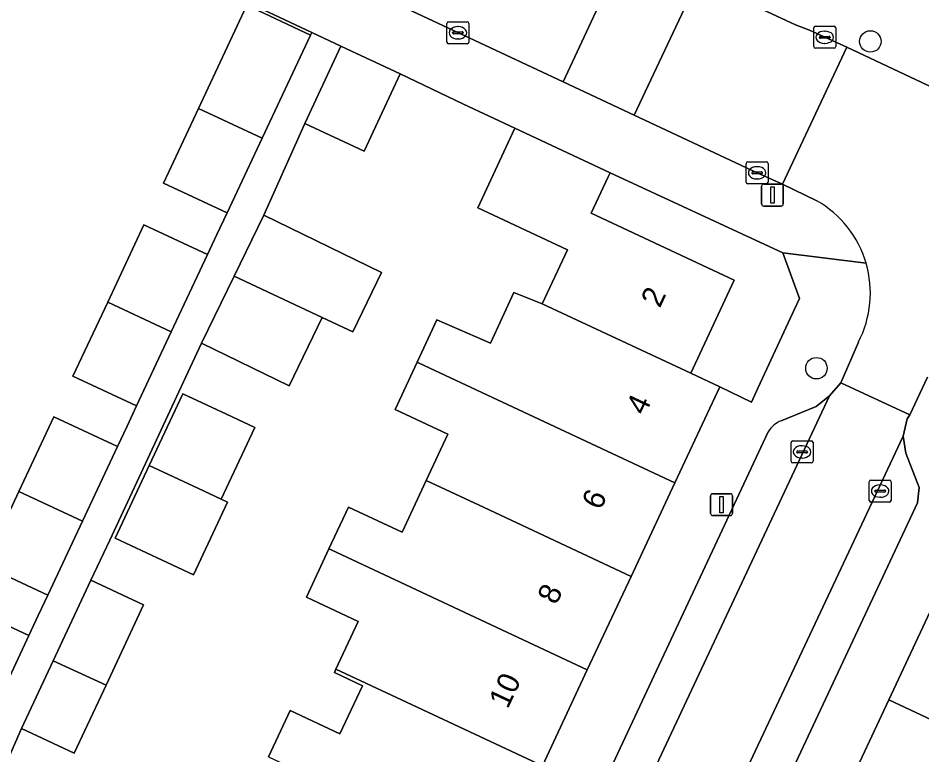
# Model space of a CAD drawing. Extents: x 159817 to 160765, y 380688 to 381638.
# Drawn here: x 160215.98 to 160257.19, y 381439.81 to 381473.38 of the extents above; entities that cross this region are included whole.
import ezdxf

# ---------------------------------------------------------------- set-up
doc = ezdxf.new("R2010")
doc.units = 0
for name, color, linetype in [('IMGEO_Boom', 7, 'Continuous'), ('IMGEO_Erf', 7, 'Continuous'), ('IMGEO_Kolk', 7, 'Continuous'), ('IMGEO_Lichtmast', 7, 'Continuous'), ('IMGEO_Muur', 7, 'Continuous'), ('IMGEO_Pand', 7, 'Continuous'), ('IMGEO_Pand_nummerreeks', 7, 'Continuous'), ('IMGEO_Parkeervlak_open', 7, 'Continuous'), ('IMGEO_Rijbaan_lokaal_open', 7, 'Continuous'), ('IMGEO_Voetpad_halfverhard', 7, 'Continuous'), ('IMGEO_Voetpad_open', 7, 'Continuous')]:
    doc.layers.add(name, color=color, linetype=linetype)

msp = doc.modelspace()

# ---------------------------------------------------------------- linework, layer by layer
at = {"layer": 'IMGEO_Boom'}
for centre in [(160254.84, 381472.314), (160252.382, 381457.428)]:
    msp.add_circle(centre, 0.489, dxfattribs=at)
at = {"layer": 'IMGEO_Erf'}
for points in [[(160213.574, 381446.602), (160216.473, 381445.25), (160216.903, 381446.167), (160217.334, 381447.084), (160214.435, 381448.436), (160216.017, 381451.806), (160217.619, 381455.218), (160220.517, 381453.863), (160220.95, 381454.786), (160221.383, 381455.707), (160218.485, 381457.061), (160220.069, 381460.435), (160221.721, 381463.952), (160224.619, 381462.6), (160225.051, 381463.521), (160225.51, 381464.499), (160222.612, 381465.851), (160224.212, 381469.261), (160226.418, 381473.96), (160229.314, 381472.601), (160229.374, 381472.728), (160224.708, 381474.916), (160208.729, 381482.367)], [(160227.398, 381439.73), (160228.384, 381441.837), (160230.656, 381440.774), (160231.679, 381442.962), (160230.403, 381443.559), (160230.476, 381443.714), (160231.495, 381445.892), (160229.129, 381446.999), (160230.156, 381449.193), (160231.049, 381451.1), (160233.489, 381449.958), (160234.591, 381452.314), (160235.576, 381454.418), (160233.17, 381455.544), (160234.177, 381457.705), (160235.078, 381459.637), (160237.52, 381458.563), (160238.585, 381460.877), (160239.876, 381460.367), (160241.027, 381462.827), (160236.941, 381464.738), (160238.635, 381468.361), (160236.296, 381469.456), (160233.402, 381470.842), (160231.754, 381467.319), (160229.056, 381468.581), (160227.185, 381464.394), (160232.557, 381461.783), (160231.246, 381459.085), (160229.848, 381459.739), (160228.337, 381456.628), (160224.352, 381458.565), (160223.317, 381456.349), (160221.788, 381453.079), (160220.158, 381449.595), (160219.304, 381447.766), (160221.7, 381446.645), (160219.993, 381442.995), (160218.541, 381439.891), (160216.145, 381441.012), (160215.337, 381439.183)]]:
    msp.add_lwpolyline(points, dxfattribs=at)
for points in [[(160251.389, 381460.117), (160251.614, 381460.601), (160250.856, 381462.684), (160242.975, 381466.33), (160242.89, 381466.148), (160242.112, 381464.487), (160248.631, 381461.437), (160246.648, 381457.198), (160247.97, 381456.579), (160249.422, 381455.88), (160249.729, 381456.542)], [(160221.963, 381452.997), (160223.492, 381456.267), (160225.713, 381455.229), (160226.775, 381454.733), (160225.246, 381451.461), (160225.532, 381451.327), (160223.981, 381448.012), (160220.412, 381449.683)]]:
    msp.add_lwpolyline(points, close=True, dxfattribs=at)
at = {"layer": 'IMGEO_Kolk'}
for p, q in [((160235.537, 381472.283), (160235.537, 381473.135)), ((160235.612, 381473.209), (160236.464, 381473.209)), ((160236.025, 381472.989), (160236.05, 381472.989)), ((160236.538, 381473.135), (160236.538, 381472.283)), ((160252.261, 381472.076), (160252.261, 381472.928)), ((160252.336, 381473.002), (160253.188, 381473.002)), ((160253.262, 381472.928), (160253.262, 381472.076)), ((160235.796, 381472.703), (160235.796, 381472.715)), ((160236.234, 381472.666), (160235.836, 381472.666)), ((160235.839, 381472.752), (160236.237, 381472.752)), ((160236.28, 381472.715), (160236.28, 381472.703)), ((160252.52, 381472.496), (160252.52, 381472.508)), ((160252.563, 381472.545), (160252.961, 381472.545)), ((160252.749, 381472.782), (160252.774, 381472.782)), ((160253.004, 381472.508), (160253.004, 381472.496)), ((160236.464, 381472.209), (160235.612, 381472.209)), ((160236.048, 381472.429), (160236.023, 381472.429)), ((160252.958, 381472.459), (160252.56, 381472.459)), ((160252.772, 381472.222), (160252.747, 381472.222)), ((160253.188, 381472.002), (160252.336, 381472.002)), ((160249.177, 381465.903), (160249.177, 381466.755)), ((160249.252, 381466.829), (160250.104, 381466.829)), ((160250.178, 381466.755), (160250.178, 381465.903)), ((160249.436, 381466.323), (160249.436, 381466.335)), ((160249.479, 381466.372), (160249.877, 381466.372)), ((160249.665, 381466.609), (160249.69, 381466.609)), ((160249.92, 381466.335), (160249.92, 381466.323)), ((160249.874, 381466.286), (160249.476, 381466.286)), ((160249.688, 381466.049), (160249.663, 381466.049)), ((160250.104, 381465.829), (160249.252, 381465.829)), ((160251.225, 381453.187), (160251.225, 381454.039)), ((160251.3, 381454.113), (160252.152, 381454.113)), ((160252.226, 381454.039), (160252.226, 381453.187)), ((160251.484, 381453.607), (160251.484, 381453.619)), ((160251.922, 381453.57), (160251.524, 381453.57)), ((160251.527, 381453.656), (160251.925, 381453.656)), ((160251.713, 381453.893), (160251.738, 381453.893)), ((160251.968, 381453.619), (160251.968, 381453.607)), ((160251.736, 381453.333), (160251.711, 381453.333)), ((160252.152, 381453.113), (160251.3, 381453.113)), ((160254.861, 381452.33), (160255.713, 381452.33)), ((160254.786, 381451.404), (160254.786, 381452.256)), ((160255.274, 381452.11), (160255.299, 381452.11)), ((160255.787, 381452.256), (160255.787, 381451.404)), ((160255.045, 381451.824), (160255.045, 381451.836)), ((160255.483, 381451.787), (160255.085, 381451.787)), ((160255.088, 381451.873), (160255.486, 381451.873)), ((160255.297, 381451.55), (160255.272, 381451.55)), ((160255.529, 381451.836), (160255.529, 381451.824)), ((160255.713, 381451.33), (160254.861, 381451.33))]:
    msp.add_line(p, q, dxfattribs=at)
for points in [[(160235.537, 381472.283), (160235.537, 381473.135)], [(160235.612, 381473.209), (160236.464, 381473.209)], [(160236.538, 381473.135), (160236.538, 381472.283)], [(160252.261, 381472.076), (160252.261, 381472.928)], [(160252.336, 381473.002), (160253.188, 381473.002)], [(160253.262, 381472.928), (160253.262, 381472.076)], [(160236.464, 381472.209), (160235.612, 381472.209)], [(160253.188, 381472.002), (160252.336, 381472.002)], [(160249.177, 381465.903), (160249.177, 381466.755)], [(160249.252, 381466.829), (160250.104, 381466.829)], [(160250.178, 381466.755), (160250.178, 381465.903)], [(160250.104, 381465.829), (160249.252, 381465.829)], [(160251.225, 381453.187), (160251.225, 381454.039)], [(160251.3, 381454.113), (160252.152, 381454.113)], [(160252.226, 381454.039), (160252.226, 381453.187)], [(160252.152, 381453.113), (160251.3, 381453.113)], [(160254.861, 381452.33), (160255.713, 381452.33)], [(160254.786, 381451.404), (160254.786, 381452.256)], [(160255.787, 381452.256), (160255.787, 381451.404)], [(160255.713, 381451.33), (160254.861, 381451.33)]]:
    msp.add_lwpolyline(points, dxfattribs=at)
for centre, radius, start, end in [((160235.614, 381473.133), 0.0765, 91.552, 178.448), ((160235.614, 381473.133), 0.0765, 91.552, 178.448), ((160236.462, 381473.133), 0.0765, 1.552, 88.448), ((160236.462, 381473.133), 0.0765, 1.552, 88.448), ((160252.338, 381472.926), 0.0765, 91.552, 178.448), ((160252.338, 381472.926), 0.0765, 91.552, 178.448), ((160253.186, 381472.926), 0.0765, 1.552, 88.448), ((160253.186, 381472.926), 0.0765, 1.552, 88.448), ((160235.836, 381472.712), 0.0403, 85.8775, 175.7526), ((160235.833, 381472.702), 0.0366, 178.938, 274.7102), ((160236.237, 381472.709), 0.043, 264.8664, 352.4533), ((160236.241, 381472.714), 0.0386, 1.7309, 96.639), ((160252.56, 381472.505), 0.0403, 85.8775, 175.7526), ((160252.557, 381472.495), 0.0366, 178.938, 274.7102), ((160252.961, 381472.502), 0.043, 264.8664, 352.4533), ((160252.965, 381472.507), 0.0386, 1.7309, 96.639), ((160235.614, 381472.285), 0.0765, 181.552, 268.448), ((160235.614, 381472.285), 0.0765, 181.552, 268.448), ((160236.462, 381472.285), 0.0765, 271.552, 358.448), ((160236.462, 381472.285), 0.0765, 271.552, 358.448), ((160252.338, 381472.078), 0.0765, 181.552, 268.448), ((160252.338, 381472.078), 0.0765, 181.552, 268.448), ((160253.186, 381472.078), 0.0765, 271.552, 358.448), ((160253.186, 381472.078), 0.0765, 271.552, 358.448), ((160249.254, 381466.753), 0.0765, 91.552, 178.448), ((160249.254, 381466.753), 0.0765, 91.552, 178.448), ((160250.102, 381466.753), 0.0765, 1.552, 88.448), ((160250.102, 381466.753), 0.0765, 1.552, 88.448), ((160249.476, 381466.332), 0.0403, 85.8775, 175.7526), ((160249.473, 381466.322), 0.0366, 178.938, 274.7102), ((160249.877, 381466.329), 0.043, 264.8664, 352.4533), ((160249.881, 381466.334), 0.0386, 1.7309, 96.639), ((160249.254, 381465.905), 0.0765, 181.552, 268.448), ((160249.254, 381465.905), 0.0765, 181.552, 268.448), ((160250.102, 381465.905), 0.0765, 271.552, 358.448), ((160250.102, 381465.905), 0.0765, 271.552, 358.448), ((160251.302, 381454.037), 0.0765, 91.552, 178.448), ((160251.302, 381454.037), 0.0765, 91.552, 178.448), ((160252.15, 381454.037), 0.0765, 1.552, 88.448), ((160252.15, 381454.037), 0.0765, 1.552, 88.448), ((160251.524, 381453.616), 0.0403, 85.8775, 175.7526), ((160251.521, 381453.606), 0.0366, 178.938, 274.7102), ((160251.925, 381453.613), 0.043, 264.8664, 352.4533), ((160251.929, 381453.618), 0.0386, 1.7309, 96.639), ((160251.302, 381453.189), 0.0765, 181.552, 268.448), ((160251.302, 381453.189), 0.0765, 181.552, 268.448), ((160252.15, 381453.189), 0.0765, 271.552, 358.448), ((160252.15, 381453.189), 0.0765, 271.552, 358.448), ((160254.863, 381452.254), 0.0765, 91.552, 178.448), ((160254.863, 381452.254), 0.0765, 91.552, 178.448), ((160255.711, 381452.254), 0.0765, 1.552, 88.448), ((160255.711, 381452.254), 0.0765, 1.552, 88.448), ((160255.085, 381451.833), 0.0403, 85.8775, 175.7526), ((160255.082, 381451.823), 0.0366, 178.938, 274.7102), ((160255.486, 381451.83), 0.043, 264.8664, 352.4533), ((160255.49, 381451.835), 0.0386, 1.7309, 96.639), ((160254.863, 381451.406), 0.0765, 181.552, 268.448), ((160254.863, 381451.406), 0.0765, 181.552, 268.448), ((160255.711, 381451.406), 0.0765, 271.552, 358.448), ((160255.711, 381451.406), 0.0765, 271.552, 358.448)]:
    msp.add_arc(centre, radius, start, end, dxfattribs=at)
for centre, major_axis, ratio, start_param, end_param in [((160236.024, 381472.709), (-0.387, 0.002), 0.722429, 4.712389, 7.853982), ((160236.049, 381472.709), (-0.39, 0.002), 0.717154, 1.570796, 4.712389), ((160252.748, 381472.502), (-0.387, 0.002), 0.722429, 4.712389, 7.853982), ((160252.773, 381472.502), (-0.39, 0.002), 0.717154, 1.570796, 4.712389), ((160249.664, 381466.329), (-0.387, 0.002), 0.722429, 4.712389, 7.853982), ((160249.689, 381466.329), (-0.39, 0.002), 0.717154, 1.570796, 4.712389), ((160251.712, 381453.613), (-0.387, 0.002), 0.722429, 4.712389, 7.853982), ((160251.737, 381453.613), (-0.39, 0.002), 0.717154, 1.570796, 4.712389), ((160255.273, 381451.83), (-0.387, 0.002), 0.722429, 4.712389, 7.853982), ((160255.298, 381451.83), (-0.39, 0.002), 0.717154, 1.570796, 4.712389)]:
    msp.add_ellipse(centre, major_axis=major_axis, ratio=ratio, start_param=start_param, end_param=end_param, dxfattribs=at)
at = {"layer": 'IMGEO_Lichtmast'}
for p, q in [((160249.877, 381464.915), (160249.877, 381465.715)), ((160249.877, 381465.715), (160249.877, 381464.915)), ((160249.977, 381465.815), (160250.767, 381465.815)), ((160250.767, 381465.815), (160249.977, 381465.815)), ((160250.867, 381465.715), (160250.867, 381464.915)), ((160250.867, 381464.915), (160250.867, 381465.715)), ((160250.767, 381464.815), (160249.977, 381464.815)), ((160249.977, 381464.815), (160250.767, 381464.815)), ((160247.558, 381450.811), (160247.558, 381451.611)), ((160247.558, 381451.611), (160247.558, 381450.811)), ((160247.658, 381451.711), (160248.448, 381451.711)), ((160248.448, 381451.711), (160247.658, 381451.711)), ((160248.548, 381451.611), (160248.548, 381450.811)), ((160248.548, 381450.811), (160248.548, 381451.611)), ((160248.448, 381450.711), (160247.658, 381450.711)), ((160247.658, 381450.711), (160248.448, 381450.711))]:
    msp.add_line(p, q, dxfattribs=at)
for points in [[(160250.297, 381465.69), (160250.447, 381465.69), (160250.447, 381464.94), (160250.297, 381464.94), (160250.297, 381465.69)], [(160247.978, 381451.586), (160248.128, 381451.586), (160248.128, 381450.836), (160247.978, 381450.836), (160247.978, 381451.586)]]:
    msp.add_lwpolyline(points, dxfattribs=at)
for centre, start, end in [((160249.977, 381465.715), 90, 180), ((160249.977, 381465.715), 90, 180), ((160250.767, 381465.715), 0, 90), ((160250.767, 381465.715), 360, 90), ((160249.977, 381464.915), 180, 270), ((160249.977, 381464.915), 180, 270), ((160250.767, 381464.915), 270, 0), ((160250.767, 381464.915), 270, 0), ((160247.658, 381451.611), 90, 180), ((160247.658, 381451.611), 90, 180), ((160248.448, 381451.611), 0, 90), ((160248.448, 381451.611), 360, 90), ((160247.658, 381450.811), 180, 270), ((160247.658, 381450.811), 180, 270), ((160248.448, 381450.811), 270, 0), ((160248.448, 381450.811), 270, 0)]:
    msp.add_arc(centre, 0.1, start, end, dxfattribs=at)
at = {"layer": 'IMGEO_Muur'}
msp.add_lwpolyline([(160233.402, 381470.842), (160236.296, 381469.456)], dxfattribs=at)
at = {"layer": 'IMGEO_Pand'}
for points in [[(160229.314, 381472.601), (160226.418, 381473.96), (160224.212, 381469.261), (160227.108, 381467.902)], [(160230.704, 381472.104), (160229.056, 381468.581), (160231.754, 381467.319), (160233.402, 381470.842)], [(160227.108, 381467.902), (160224.212, 381469.261), (160222.612, 381465.851), (160225.51, 381464.499)], [(160242.112, 381464.487), (160242.89, 381466.148), (160242.975, 381466.33), (160238.635, 381468.361), (160236.941, 381464.738), (160241.027, 381462.827), (160239.876, 381460.367), (160240.104, 381460.26), (160246.648, 381457.198), (160248.631, 381461.437)], [(160232.557, 381461.783), (160227.185, 381464.394), (160225.835, 381461.617), (160229.848, 381459.739), (160231.246, 381459.085)], [(160224.619, 381462.6), (160221.721, 381463.952), (160220.069, 381460.435), (160222.968, 381459.084)], [(160229.848, 381459.739), (160225.835, 381461.617), (160224.352, 381458.565), (160228.337, 381456.628)], [(160239.876, 381460.367), (160238.585, 381460.877), (160237.52, 381458.563), (160235.078, 381459.637), (160234.177, 381457.705), (160234.272, 381457.661), (160245.925, 381452.208), (160247.97, 381456.579), (160246.648, 381457.198), (160240.104, 381460.26)], [(160222.968, 381459.084), (160220.069, 381460.435), (160218.485, 381457.061), (160221.383, 381455.707)], [(160234.591, 381452.314), (160237.231, 381451.079), (160243.93, 381447.945), (160245.925, 381452.208), (160234.272, 381457.661), (160234.177, 381457.705), (160233.17, 381455.544), (160235.576, 381454.418)], [(160226.775, 381454.733), (160225.713, 381455.229), (160223.492, 381456.267), (160221.963, 381452.997), (160224.184, 381451.958), (160225.246, 381451.461)], [(160220.517, 381453.863), (160217.619, 381455.218), (160216.017, 381451.806), (160218.916, 381450.454)], [(160225.246, 381451.461), (160224.184, 381451.958), (160221.963, 381452.997), (160220.412, 381449.683), (160223.981, 381448.012), (160225.532, 381451.327)], [(160230.156, 381449.193), (160230.252, 381449.148), (160241.935, 381443.682), (160243.93, 381447.945), (160237.231, 381451.079), (160234.591, 381452.314), (160233.489, 381449.958), (160231.049, 381451.1)], [(160218.916, 381450.454), (160216.017, 381451.806), (160214.435, 381448.436), (160217.334, 381447.084)], [(160230.156, 381449.193), (160229.129, 381446.999), (160231.495, 381445.892), (160230.476, 381443.714), (160233.228, 381442.427), (160239.89, 381439.311), (160241.935, 381443.682), (160230.252, 381449.148)], [(160217.588, 381444.098), (160219.993, 381442.995), (160221.7, 381446.645), (160219.304, 381447.766)], [(160216.473, 381445.25), (160213.574, 381446.602), (160211.989, 381443.228), (160214.888, 381441.875)], [(160269.488, 381441.041), (160269.096, 381441.224), (160257.675, 381446.565), (160255.686, 381442.315), (160262.266, 381439.238), (160265.35, 381437.795), (160266.352, 381439.936), (160268.501, 381438.931)], [(160217.588, 381444.098), (160216.145, 381441.012), (160218.541, 381439.891), (160219.993, 381442.995)], [(160230.476, 381443.714), (160230.403, 381443.559), (160231.679, 381442.962), (160230.656, 381440.774), (160228.384, 381441.837), (160227.398, 381439.73), (160239.12, 381434.245), (160241.203, 381438.696), (160239.89, 381439.311), (160233.228, 381442.427)], [(160265.35, 381437.795), (160262.266, 381439.238), (160255.686, 381442.315), (160253.698, 381438.066), (160265.141, 381432.714), (160265.496, 381432.548), (160266.404, 381434.488), (160265.385, 381434.965), (160266.465, 381437.273)]]:
    msp.add_lwpolyline(points, close=True, dxfattribs=at)
at = {"layer": 'IMGEO_Parkeervlak_open'}
for points in [[(160236.848, 381421.798), (160252.97, 381456.168), (160252.376, 381455.685), (160250.767, 381455.033)], [(160250.18, 381454.533), (160236.365, 381425.021)], [(160242.949, 381421.345), (160256.994, 381451.287), (160257.06, 381451.999), (160256.452, 381453.562), (160256.33, 381454.336), (160239.821, 381419.196), (160241.06, 381420.23), (160241.717, 381420.641), (160242.37, 381420.869)]]:
    msp.add_lwpolyline(points, dxfattribs=at)
msp.add_arc((160251.239, 381453.885), 1.241, 112.3286, 148.5194, dxfattribs=at)
at = {"layer": 'IMGEO_Rijbaan_lokaal_open'}
for points in [[(160240.834, 381470.47), (160243.723, 381476.663), (160239.549, 381478.616), (160225.158, 381485.327), (160221.875, 381486.859), (160220.864, 381487.33), (160208.821, 381493.029), (160205.67, 381494.491), (160205.064, 381494.513), (160203.17, 381493.911), (160201.028, 381489.097), (160201.36, 381488.937)], [(160244.067, 381468.958), (160246.986, 381475.152), (160243.723, 381476.663), (160240.834, 381470.47)], [(160251.42, 381473.073), (160247.99, 381474.681), (160246.986, 381475.152), (160244.067, 381468.958), (160249.678, 381466.329), (160250.836, 381465.815), (160253.767, 381472.047), (160252.068, 381472.825)]]:
    msp.add_lwpolyline(points, close=True, dxfattribs=at)
for points in [[(160268.773, 381464.999), (160253.767, 381472.047), (160250.836, 381465.815), (160252.406, 381465.053)], [(160254.295, 381458.621), (160253.492, 381456.757), (160256.641, 381455.296), (160257.453, 381457.014)], [(160236.062, 381415.002), (160236.498, 381415.913), (160236.919, 381416.539), (160239.821, 381419.196), (160256.33, 381454.336), (160256.522, 381455.117), (160256.641, 381455.296), (160253.492, 381456.757), (160252.97, 381456.168), (160236.848, 381421.798)]]:
    msp.add_lwpolyline(points, dxfattribs=at)
for centre, radius, start, end in [((160249.996, 381460.852), 4.844, 16.3738, 60.158), ((160249.999, 381460.852), 4.841, 332.5624, 16.3825)]:
    msp.add_arc(centre, radius, start, end, dxfattribs=at)
at = {"layer": 'IMGEO_Voetpad_halfverhard'}
msp.add_lwpolyline([(160215.337, 381439.183), (160216.145, 381441.012), (160217.588, 381444.098), (160219.304, 381447.766), (160220.158, 381449.595), (160221.788, 381453.079), (160223.317, 381456.349), (160224.352, 381458.565), (160225.835, 381461.617), (160227.185, 381464.394), (160229.056, 381468.581), (160230.704, 381472.104), (160229.374, 381472.728), (160229.314, 381472.601), (160227.108, 381467.902), (160225.51, 381464.499), (160225.051, 381463.521), (160224.619, 381462.6), (160222.968, 381459.084), (160221.383, 381455.707), (160220.95, 381454.786), (160220.517, 381453.863), (160218.916, 381450.454), (160217.334, 381447.084), (160216.903, 381446.167), (160216.473, 381445.25), (160214.888, 381441.875)], dxfattribs=at)
at = {"layer": 'IMGEO_Voetpad_open'}
for points in [[(160319.771, 381444.817), (160227.999, 381487.797), (160228.431, 381488.689), (160226.962, 381489.344), (160209.966, 381497.369), (160205.457, 381499.498), (160203.17, 381493.911), (160205.064, 381494.513), (160205.67, 381494.491), (160208.821, 381493.029), (160220.864, 381487.33), (160221.875, 381486.859), (160225.158, 381485.327), (160239.549, 381478.616), (160243.723, 381476.663), (160246.986, 381475.152), (160247.99, 381474.681), (160251.42, 381473.073), (160252.068, 381472.825), (160253.767, 381472.047), (160268.773, 381464.999), (160269.211, 381464.773), (160282.367, 381458.538), (160294.421, 381452.889)], [(160197.886, 381490.111), (160197.851, 381487.555), (160199.508, 381486.738), (160201.503, 381485.755), (160208.729, 381482.367), (160224.708, 381474.916), (160229.374, 381472.728), (160230.704, 381472.104), (160233.402, 381470.842), (160236.296, 381469.456), (160238.635, 381468.361), (160242.975, 381466.33), (160250.856, 381462.684), (160254.643, 381462.217)], [(160252.406, 381465.053), (160250.836, 381465.815), (160249.678, 381466.329), (160244.067, 381468.958), (160240.834, 381470.47), (160201.36, 381488.937)], [(160254.643, 381462.217), (160250.856, 381462.684), (160251.614, 381460.601), (160251.389, 381460.117), (160249.729, 381456.542), (160249.422, 381455.88), (160247.97, 381456.579), (160245.925, 381452.208), (160243.93, 381447.945), (160241.935, 381443.682), (160239.89, 381439.311), (160241.203, 381438.696), (160239.12, 381434.245), (160237.089, 381429.903), (160235.057, 381425.561), (160232.974, 381421.109), (160230.296, 381422.362), (160228.265, 381418.022)], [(160242.092, 381416.859), (160244.164, 381421.287), (160246.185, 381425.606), (160248.207, 381429.926), (160250.28, 381434.356), (160251.659, 381433.71), (160253.698, 381438.066), (160255.686, 381442.315), (160257.675, 381446.565), (160259.716, 381450.926), (160258.411, 381451.554), (160258.798, 381452.391), (160260.198, 381455.419), (160260.646, 381456.387), (160262.703, 381457.095), (160259.505, 381459.267)], [(160250.767, 381455.033), (160252.376, 381455.685), (160252.97, 381456.168), (160253.492, 381456.757), (160254.295, 381458.621)], [(160257.453, 381457.014), (160256.641, 381455.296), (160256.522, 381455.117), (160256.33, 381454.336), (160256.452, 381453.562), (160257.06, 381451.999), (160256.994, 381451.287), (160242.949, 381421.345)], [(160236.365, 381425.021), (160250.18, 381454.533)]]:
    msp.add_lwpolyline(points, dxfattribs=at)
for centre, radius, start, end in [((160249.996, 381460.852), 4.844, 16.3738, 60.158), ((160249.999, 381460.852), 4.841, 332.5624, 16.3825), ((160251.239, 381453.885), 1.241, 112.3286, 148.5194)]:
    msp.add_arc(centre, radius, start, end, dxfattribs=at)

# ---------------------------------------------------------------- texts
at = {"layer": 'IMGEO_Pand_nummerreeks'}
for s, rotation, p in [('2', 64.9276, (160245.24, 381460.135)), ('4', 64.9243, (160244.561, 381455.24)), ('6', 64.9243, (160242.541, 381450.923)), ('8', 64.9243, (160240.522, 381446.609)), ('10', 64.9243, (160238.307, 381441.875))]:
    msp.add_text(s, height=1, rotation=rotation, dxfattribs=at).set_placement(p)

doc.saveas('drawing.dxf')
